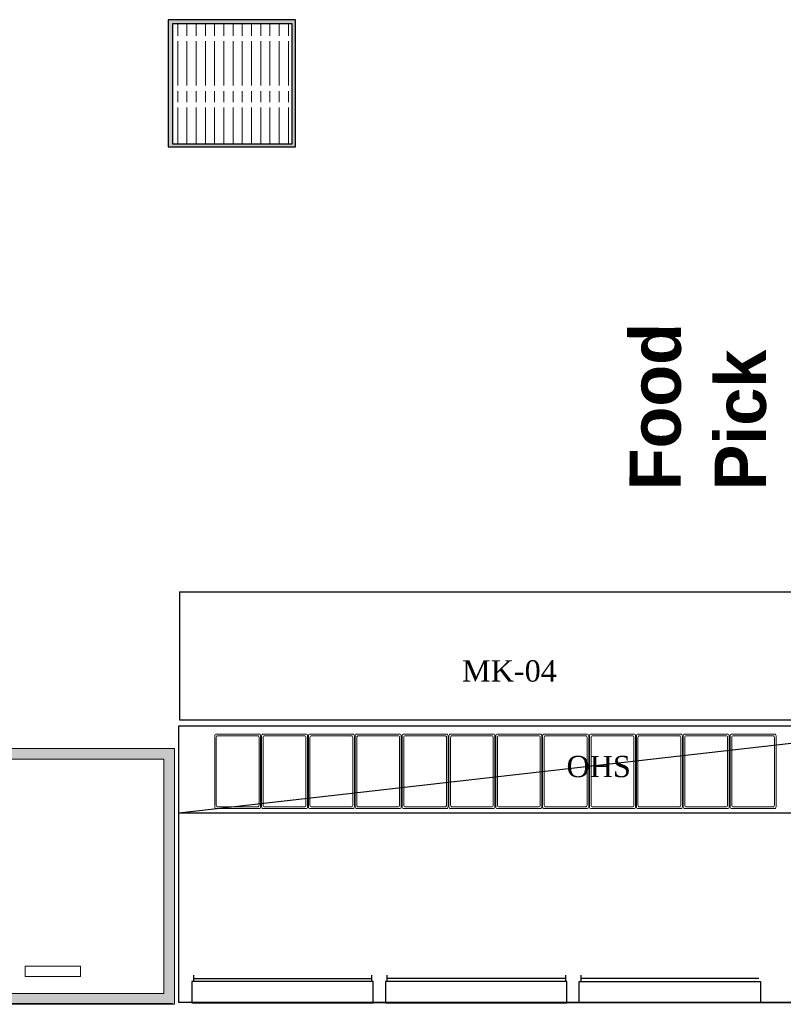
# Model space of a CAD drawing. Header units: millimetres. Extents: x 31882 to 271790, y -35693 to 24917.
# Tile 436 of 524: x 158768 to 160570, y 17479 to 19802. Entities that reach past the tile are written whole.
import ezdxf

# ---------------------------------------------------------------- set-up
doc = ezdxf.new("R2010")
doc.units = ezdxf.units.MM
doc.header["$MEASUREMENT"] = 0
for name, color, linetype, lineweight in [('A - TEXT', 7, 'Continuous', 13), ('A Equipments', 7, 'Continuous', 5), ('CKD Dimensions', 3, 'Continuous', 0), ('CKD Equipments', 252, 'Continuous', 0), ('EQUIPMENT', 130, 'Continuous', 13)]:
    doc.layers.add(name, color=color, linetype=linetype, lineweight=lineweight)
for name, color, linetype in [('Drain Grating', 4, 'Continuous'), ('FAINTEQUIP', 253, 'Continuous'), ('kitchen equip1', 8, 'Continuous'), ('T-Title', 140, 'Continuous'), ('xKAM-B3-01-Kitchen$0$A-FURN', 8, 'Continuous')]:
    doc.layers.add(name, color=color, linetype=linetype)
doc.styles.add('C100', font='txt', dxfattribs={"height": 0.2})
doc.styles.add('CKD_Dimension Text', font='BOOKOS.TTF', dxfattribs={"height": 50})

msp = doc.modelspace()

# ---------------------------------------------------------------- hatches: boundary and pattern name
at = {"layer": 'CKD Equipments'}
h = msp.add_hatch(color=2, dxfattribs=at)
h.dxf.hatch_style = 1
h.paths.add_polyline_path([(159118.8, 19801.8), (159118.8, 19501.8), (159418.8, 19501.8), (159418.8, 19801.8)])
h.paths.add_polyline_path([(159411.5, 19792.3), (159128.5, 19792.3), (159128.5, 19509.3), (159411.5, 19509.3)], flags=16)
at = {"layer": 'Drain Grating', "linetype": 'Continuous', "lineweight": 5}
h = msp.add_hatch(dxfattribs=at)
h.set_pattern_fill('ACAD_ISO08W100', color=256, scale=4.354286, angle=90, style=0)
h.set_pattern_definition([(90, (87099.397, -729795.667), (-21.7714286, 8e-15), [104.5028571, -13.0628571, 26.1257143, -13.0628571])])
h.paths.add_polyline_path([(159411.5, 19792.3), (159411.5, 19509.3), (159128.5, 19509.3), (159128.5, 19792.3)])
at = {"layer": 'FAINTEQUIP'}
h = msp.add_hatch(dxfattribs=at)
h.set_pattern_fill('INSUL', color=4, scale=1.005552)
h.set_pattern_definition([(360, (-12403781.1, 892594.597), (2e-14, 9.577884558), []), (360, (-12403781.1, 892597.79), (2e-14, 9.577884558), [3.192628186, -3.192628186]), (360, (-12403781.1, 892600.982), (2e-14, 9.577884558), [3.192628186, -3.192628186])])
h.paths.add_polyline_path([(158530, 18082.3), (158530, 17478.9), (159133.3, 17478.9), (159133.3, 18082.3)])
edge = h.paths.add_edge_path(flags=16)
edge.add_line((158530, 18082.3), (159032.7, 18082.3))
h.paths.add_polyline_path([(159108.2, 18057.1), (158555.1, 18057.1), (158555.1, 17504.1), (159108.2, 17504.1)], flags=16)

# ---------------------------------------------------------------- linework, layer by layer
at = {"layer": 'A Equipments'}
for p, q in [((158555.1, 17504.1, 59.3), (159108.2, 17504.1, 59.3)), ((158530, 17478.9, 59.3), (159133.3, 17478.9, 59.3))]:
    msp.add_line(p, q, dxfattribs=at)
at = {"layer": 'CKD Dimensions', "ltscale": 0.25}
for points in [[(158530, 18082.3), (158530, 17478.9), (159133.3, 17478.9), (159133.3, 18082.3)], [(159108.2, 18057.1), (158555.1, 18057.1), (158555.1, 17504.1), (159108.2, 17504.1)], [(158781.4, 17569.2), (158911.6, 17569.2), (158911.6, 17544.6), (158781.4, 17544.6)]]:
    msp.add_lwpolyline(points, close=True, dxfattribs=at)
msp.add_lwpolyline([(158530, 18082.3), (159032.7, 18082.3)], dxfattribs=at)
at = {"layer": 'EQUIPMENT'}
for points in [[(159228.3, 18112.5), (159228.3, 17944.7, 0.414214), (159232.1, 17940.9), (159333, 17940.9, 0.414214), (159336.8, 17944.7), (159336.8, 18112.5, 0.414214), (159333, 18116.3), (159232.1, 18116.3, 0.414214)], [(159228.3, 18112.5), (159228.3, 17944.7, 0.414214), (159232.1, 17940.9), (159333, 17940.9, 0.414214), (159336.8, 17944.7), (159336.8, 18112.5, 0.414214), (159333, 18116.3), (159232.1, 18116.3, 0.414214)], [(159232.1, 18108.7), (159232.1, 17948.5, 0.414214), (159236, 17944.7), (159329.2, 17944.7, 0.414214), (159333, 17948.5), (159333, 18108.7, 0.414214), (159329.2, 18112.5), (159236, 18112.5, 0.414214)], [(159232.1, 18108.7), (159232.1, 17948.5, 0.414214), (159236, 17944.7), (159329.2, 17944.7, 0.414214), (159333, 17948.5), (159333, 18108.7, 0.414214), (159329.2, 18112.5), (159236, 18112.5, 0.414214)], [(159338.9, 18112.5), (159338.9, 17944.7, 0.414214), (159342.7, 17940.9), (159443.6, 17940.9, 0.414214), (159447.4, 17944.7), (159447.4, 18112.5, 0.414214), (159443.6, 18116.3), (159342.7, 18116.3, 0.414214)], [(159338.9, 18112.5), (159338.9, 17944.7, 0.414214), (159342.7, 17940.9), (159443.6, 17940.9, 0.414214), (159447.4, 17944.7), (159447.4, 18112.5, 0.414214), (159443.6, 18116.3), (159342.7, 18116.3, 0.414214)], [(159342.7, 18108.7), (159342.7, 17948.5, 0.414214), (159346.5, 17944.7), (159439.7, 17944.7, 0.414214), (159443.6, 17948.5), (159443.6, 18108.7, 0.414214), (159439.7, 18112.5), (159346.5, 18112.5, 0.414214)], [(159342.7, 18108.7), (159342.7, 17948.5, 0.414214), (159346.5, 17944.7), (159439.7, 17944.7, 0.414214), (159443.6, 17948.5), (159443.6, 18108.7, 0.414214), (159439.7, 18112.5), (159346.5, 18112.5, 0.414214)], [(159449.4, 18112.5), (159449.4, 17944.7, 0.414214), (159453.2, 17940.9), (159554.1, 17940.9, 0.414214), (159558, 17944.7), (159558, 18112.5, 0.414214), (159554.1, 18116.3), (159453.2, 18116.3, 0.414214)], [(159449.4, 18112.5), (159449.4, 17944.7, 0.414214), (159453.2, 17940.9), (159554.1, 17940.9, 0.414214), (159558, 17944.7), (159558, 18112.5, 0.414214), (159554.1, 18116.3), (159453.2, 18116.3, 0.414214)], [(159453.2, 18108.7), (159453.2, 17948.5, 0.414214), (159457.1, 17944.7), (159550.3, 17944.7, 0.414214), (159554.1, 17948.5), (159554.1, 18108.7, 0.414214), (159550.3, 18112.5), (159457.1, 18112.5, 0.414214)], [(159453.2, 18108.7), (159453.2, 17948.5, 0.414214), (159457.1, 17944.7), (159550.3, 17944.7, 0.414214), (159554.1, 17948.5), (159554.1, 18108.7, 0.414214), (159550.3, 18112.5), (159457.1, 18112.5, 0.414214)], [(159668.5, 18112.5), (159668.5, 17944.7, -0.414214), (159664.7, 17940.9), (159563.8, 17940.9, -0.414214), (159560, 17944.7), (159560, 18112.5, -0.414214), (159563.8, 18116.3), (159664.7, 18116.3, -0.414214)], [(159668.5, 18112.5), (159668.5, 17944.7, -0.414214), (159664.7, 17940.9), (159563.8, 17940.9, -0.414214), (159560, 17944.7), (159560, 18112.5, -0.414214), (159563.8, 18116.3), (159664.7, 18116.3, -0.414214)], [(159664.7, 18108.7), (159664.7, 17948.5, -0.414214), (159660.9, 17944.7), (159567.6, 17944.7, -0.414214), (159563.8, 17948.5), (159563.8, 18108.7, -0.414214), (159567.6, 18112.5), (159660.9, 18112.5, -0.414214)], [(159664.7, 18108.7), (159664.7, 17948.5, -0.414214), (159660.9, 17944.7), (159567.6, 17944.7, -0.414214), (159563.8, 17948.5), (159563.8, 18108.7, -0.414214), (159567.6, 18112.5), (159660.9, 18112.5, -0.414214)], [(159779.1, 18112.5), (159779.1, 17944.7, -0.414214), (159775.3, 17940.9), (159674.4, 17940.9, -0.414214), (159670.5, 17944.7), (159670.5, 18112.5, -0.414214), (159674.4, 18116.3), (159775.3, 18116.3, -0.414214)], [(159779.1, 18112.5), (159779.1, 17944.7, -0.414214), (159775.3, 17940.9), (159674.4, 17940.9, -0.414214), (159670.5, 17944.7), (159670.5, 18112.5, -0.414214), (159674.4, 18116.3), (159775.3, 18116.3, -0.414214)], [(159775.3, 18108.7), (159775.3, 17948.5, -0.414214), (159771.4, 17944.7), (159678.2, 17944.7, -0.414214), (159674.4, 17948.5), (159674.4, 18108.7, -0.414214), (159678.2, 18112.5), (159771.4, 18112.5, -0.414214)], [(159775.3, 18108.7), (159775.3, 17948.5, -0.414214), (159771.4, 17944.7), (159678.2, 17944.7, -0.414214), (159674.4, 17948.5), (159674.4, 18108.7, -0.414214), (159678.2, 18112.5), (159771.4, 18112.5, -0.414214)], [(159889.6, 18112.5), (159889.6, 17944.7, -0.414214), (159885.8, 17940.9), (159784.9, 17940.9, -0.414214), (159781.1, 17944.7), (159781.1, 18112.5, -0.414214), (159784.9, 18116.3), (159885.8, 18116.3, -0.414214)], [(159889.6, 18112.5), (159889.6, 17944.7, -0.414214), (159885.8, 17940.9), (159784.9, 17940.9, -0.414214), (159781.1, 17944.7), (159781.1, 18112.5, -0.414214), (159784.9, 18116.3), (159885.8, 18116.3, -0.414214)], [(159885.8, 18108.7), (159885.8, 17948.5, -0.414214), (159882, 17944.7), (159788.8, 17944.7, -0.414214), (159784.9, 17948.5), (159784.9, 18108.7, -0.414214), (159788.8, 18112.5), (159882, 18112.5, -0.414214)], [(159885.8, 18108.7), (159885.8, 17948.5, -0.414214), (159882, 17944.7), (159788.8, 17944.7, -0.414214), (159784.9, 17948.5), (159784.9, 18108.7, -0.414214), (159788.8, 18112.5), (159882, 18112.5, -0.414214)], [(160000.2, 18112.5), (160000.2, 17944.7, -0.414214), (159996.4, 17940.9), (159895.5, 17940.9, -0.414214), (159891.7, 17944.7), (159891.7, 18112.5, -0.414214), (159895.5, 18116.3), (159996.4, 18116.3, -0.414214)], [(160000.2, 18112.5), (160000.2, 17944.7, -0.414214), (159996.4, 17940.9), (159895.5, 17940.9, -0.414214), (159891.7, 17944.7), (159891.7, 18112.5, -0.414214), (159895.5, 18116.3), (159996.4, 18116.3, -0.414214)], [(159996.4, 18108.7), (159996.4, 17948.5, -0.414214), (159992.5, 17944.7), (159899.3, 17944.7, -0.414214), (159895.5, 17948.5), (159895.5, 18108.7, -0.414214), (159899.3, 18112.5), (159992.5, 18112.5, -0.414214)], [(159996.4, 18108.7), (159996.4, 17948.5, -0.414214), (159992.5, 17944.7), (159899.3, 17944.7, -0.414214), (159895.5, 17948.5), (159895.5, 18108.7, -0.414214), (159899.3, 18112.5), (159992.5, 18112.5, -0.414214)], [(160002.2, 18112.5), (160002.2, 17944.7, 0.414214), (160006, 17940.9), (160106.9, 17940.9, 0.414214), (160110.8, 17944.7), (160110.8, 18112.5, 0.414214), (160106.9, 18116.3), (160006, 18116.3, 0.414214)], [(160002.2, 18112.5), (160002.2, 17944.7, 0.414214), (160006, 17940.9), (160106.9, 17940.9, 0.414214), (160110.8, 17944.7), (160110.8, 18112.5, 0.414214), (160106.9, 18116.3), (160006, 18116.3, 0.414214)], [(160006, 18108.7), (160006, 17948.5, 0.414214), (160009.9, 17944.7), (160103.1, 17944.7, 0.414214), (160106.9, 17948.5), (160106.9, 18108.7, 0.414214), (160103.1, 18112.5), (160009.9, 18112.5, 0.414214)], [(160006, 18108.7), (160006, 17948.5, 0.414214), (160009.9, 17944.7), (160103.1, 17944.7, 0.414214), (160106.9, 17948.5), (160106.9, 18108.7, 0.414214), (160103.1, 18112.5), (160009.9, 18112.5, 0.414214)], [(160112.8, 18112.5), (160112.8, 17944.7, 0.414214), (160116.6, 17940.9), (160217.5, 17940.9, 0.414214), (160221.3, 17944.7), (160221.3, 18112.5, 0.414214), (160217.5, 18116.3), (160116.6, 18116.3, 0.414214)], [(160112.8, 18112.5), (160112.8, 17944.7, 0.414214), (160116.6, 17940.9), (160217.5, 17940.9, 0.414214), (160221.3, 17944.7), (160221.3, 18112.5, 0.414214), (160217.5, 18116.3), (160116.6, 18116.3, 0.414214)], [(160116.6, 18108.7), (160116.6, 17948.5, 0.414214), (160120.4, 17944.7), (160213.7, 17944.7, 0.414214), (160217.5, 17948.5), (160217.5, 18108.7, 0.414214), (160213.7, 18112.5), (160120.4, 18112.5, 0.414214)], [(160116.6, 18108.7), (160116.6, 17948.5, 0.414214), (160120.4, 17944.7), (160213.7, 17944.7, 0.414214), (160217.5, 17948.5), (160217.5, 18108.7, 0.414214), (160213.7, 18112.5), (160120.4, 18112.5, 0.414214)], [(160223.3, 18112.5), (160223.3, 17944.7, 0.414214), (160227.2, 17940.9), (160328.1, 17940.9, 0.414214), (160331.9, 17944.7), (160331.9, 18112.5, 0.414214), (160328.1, 18116.3), (160227.2, 18116.3, 0.414214)], [(160223.3, 18112.5), (160223.3, 17944.7, 0.414214), (160227.2, 17940.9), (160328.1, 17940.9, 0.414214), (160331.9, 17944.7), (160331.9, 18112.5, 0.414214), (160328.1, 18116.3), (160227.2, 18116.3, 0.414214)], [(160227.2, 18108.7), (160227.2, 17948.5, 0.414214), (160231, 17944.7), (160324.2, 17944.7, 0.414214), (160328.1, 17948.5), (160328.1, 18108.7, 0.414214), (160324.2, 18112.5), (160231, 18112.5, 0.414214)], [(160227.2, 18108.7), (160227.2, 17948.5, 0.414214), (160231, 17944.7), (160324.2, 17944.7, 0.414214), (160328.1, 17948.5), (160328.1, 18108.7, 0.414214), (160324.2, 18112.5), (160231, 18112.5, 0.414214)], [(160442.4, 18112.5), (160442.4, 17944.7, -0.414214), (160438.6, 17940.9), (160337.7, 17940.9, -0.414214), (160333.9, 17944.7), (160333.9, 18112.5, -0.414214), (160337.7, 18116.3), (160438.6, 18116.3, -0.414214)], [(160442.4, 18112.5), (160442.4, 17944.7, -0.414214), (160438.6, 17940.9), (160337.7, 17940.9, -0.414214), (160333.9, 17944.7), (160333.9, 18112.5, -0.414214), (160337.7, 18116.3), (160438.6, 18116.3, -0.414214)], [(160438.6, 18108.7), (160438.6, 17948.5, -0.414214), (160434.8, 17944.7), (160341.6, 17944.7, -0.414214), (160337.7, 17948.5), (160337.7, 18108.7, -0.414214), (160341.6, 18112.5), (160434.8, 18112.5, -0.414214)], [(160438.6, 18108.7), (160438.6, 17948.5, -0.414214), (160434.8, 17944.7), (160341.6, 17944.7, -0.414214), (160337.7, 17948.5), (160337.7, 18108.7, -0.414214), (160341.6, 18112.5), (160434.8, 18112.5, -0.414214)], [(160553, 18112.5), (160553, 17944.7, -0.414214), (160549.2, 17940.9), (160448.3, 17940.9, -0.414214), (160444.5, 17944.7), (160444.5, 18112.5, -0.414214), (160448.3, 18116.3), (160549.2, 18116.3, -0.414214)], [(160553, 18112.5), (160553, 17944.7, -0.414214), (160549.2, 17940.9), (160448.3, 17940.9, -0.414214), (160444.5, 17944.7), (160444.5, 18112.5, -0.414214), (160448.3, 18116.3), (160549.2, 18116.3, -0.414214)], [(160549.2, 18108.7), (160549.2, 17948.5, -0.414214), (160545.3, 17944.7), (160452.1, 17944.7, -0.414214), (160448.3, 17948.5), (160448.3, 18108.7, -0.414214), (160452.1, 18112.5), (160545.3, 18112.5, -0.414214)], [(160549.2, 18108.7), (160549.2, 17948.5, -0.414214), (160545.3, 17944.7), (160452.1, 17944.7, -0.414214), (160448.3, 17948.5), (160448.3, 18108.7, -0.414214), (160452.1, 18112.5), (160545.3, 18112.5, -0.414214)]]:
    msp.add_lwpolyline(points, format="xyb", close=True, dxfattribs=at)
at = {"layer": 'kitchen equip1'}
for p, q in [((159145.1, 18452.1, 4538.2), (159145.1, 18150.4, 4538.2)), ((159145.1, 18452.1, 4538.2), (160624.6, 18452.1, 4538.2)), ((159145.1, 18150.4, 4538.2), (160624.6, 18150.4, 4538.2)), ((159144, 18135.6), (160954, 18135.6)), ((160954, 18135.6), (159144, 17929.5)), ((160954, 17929.5), (159144, 17929.5)), ((159178.3, 17547.4), (159178.3, 17532.4)), ((159178.3, 17539.9), (159598.2, 17539.9)), ((159598.2, 17547.4), (159598.2, 17532.4)), ((159634.8, 17547.4), (159634.8, 17532.4)), ((160055.8, 17539.9), (159634.8, 17539.9)), ((160055.8, 17547.4), (160055.8, 17532.4)), ((160092.3, 17547.4), (160092.3, 17532.4)), ((160512.3, 17539.9), (160092.3, 17539.9)), ((159129.1, 17480.2, 4538.2), (158525.8, 17480.2, 4538.2)), ((160866.6, 17482.1), (159358.3, 17482.1))]:
    msp.add_line(p, q, dxfattribs=at)
msp.add_lwpolyline([(160954, 18135.6), (160954, 17483.5), (159144, 17483.5), (159144, 18135.6)], dxfattribs=at)
for points in [[(159601.9, 17532.4), (159174.6, 17532.4), (159174.6, 17482.1), (159601.9, 17482.1)], [(160059.5, 17532.4), (159631.1, 17532.4), (159631.1, 17482.1), (160059.5, 17482.1)], [(160088.6, 17532.4), (160516, 17532.4), (160516, 17482.1), (160088.6, 17482.1)]]:
    msp.add_lwpolyline(points, close=True, dxfattribs=at)
at = {"layer": 'xKAM-B3-01-Kitchen$0$A-FURN'}
msp.add_lwpolyline([(159118.8, 19801.8), (159118.8, 19501.8), (159418.8, 19501.8), (159418.8, 19801.8), (159118.8, 19801.8)], dxfattribs=at)
at = {"layer": 'xKAM-B3-01-Kitchen$0$A-FURN', "elevation": 7637.2}
msp.add_lwpolyline([(159411.5, 19792.3), (159128.5, 19792.3), (159128.5, 19509.3), (159411.5, 19509.3)], close=True, dxfattribs=at)

# ---------------------------------------------------------------- texts
at = {"layer": 'A - TEXT', "char_height": 50.28, "width": 969.482, "attachment_point": 2, "style": 'CKD_Dimension Text'}
for s, insert in [('MK-04', (159923.9, 18290.6)), ('OHS', (160134.4, 18065.1))]:
    msp.add_mtext(s, dxfattribs=dict(at, insert=insert))
at = {"layer": 'T-Title', "color": 30, "ltscale": 0.25, "insert": (160207.1, 18692), "char_height": 120.666, "width": 1.755, "attachment_point": 1, "rotation": 89.9044, "style": 'C100'}
msp.add_mtext('{\\fCentury Gothic|b1|i0|c0|p34;Food Pick Up}', dxfattribs=at)

doc.saveas('drawing.dxf')
